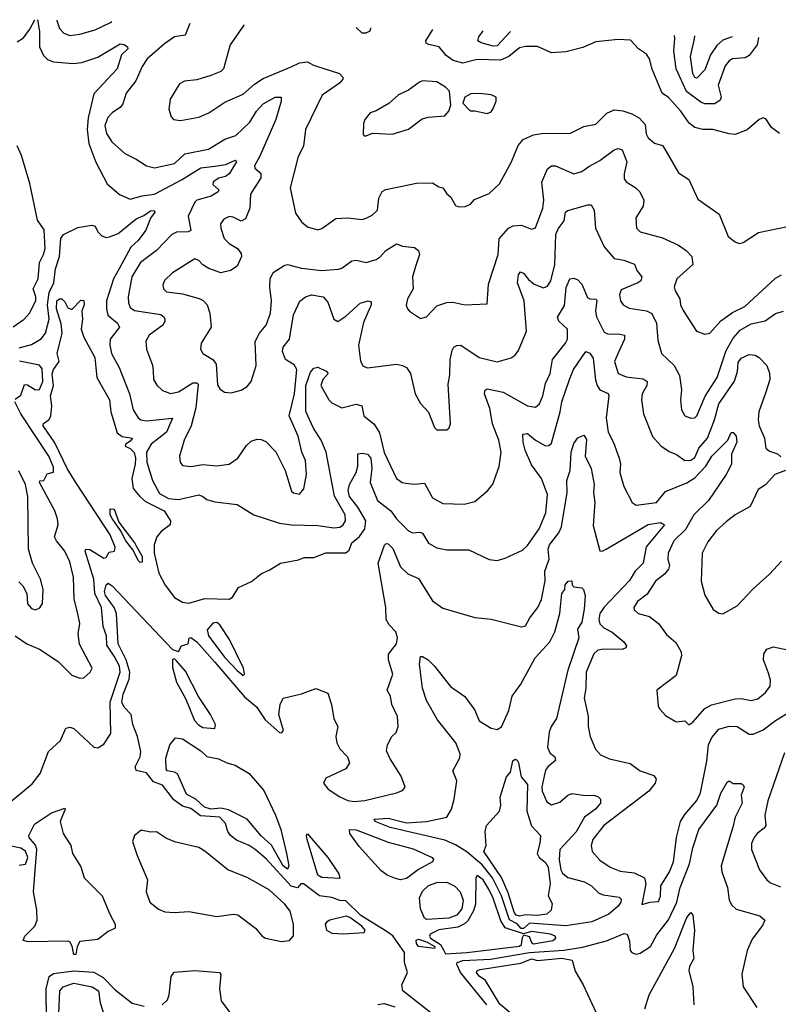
# Model space of a CAD drawing. Extents: x 1552033 to 1694788, y 811965 to 917215.
# Tile 302 of 632: x 1599097 to 1602859, y 911688 to 916569. Entities that reach past the tile are written whole.
import ezdxf

# ---------------------------------------------------------------- set-up
doc = ezdxf.new("R2010")
doc.units = 0

msp = doc.modelspace()

# ---------------------------------------------------------------- linework, layer by layer
at = {"layer": '0CON20XD'}
for points in [[(1599085, 916459.5), (1599115, 916478.6), (1599147.8, 916522.2), (1599172.6, 916569.2)], [(1599185.7, 916568.9), (1599195, 916510), (1599195.8, 916435), (1599215, 916391.4), (1599235, 916372.5), (1599265, 916360.8), (1599361.4, 916351.4), (1599405, 916357.3), (1599485, 916383.5), (1599595, 916448.9), (1599615.5, 916445.5), (1599631.2, 916435), (1599633.8, 916425), (1599602.5, 916395), (1599579.7, 916325), (1599465, 916201.4), (1599437.3, 916082.7), (1599431.6, 916025), (1599439.2, 915955), (1599475, 915862.5), (1599531.2, 915755), (1599591.8, 915701.8), (1599645, 915678.8), (1599704.3, 915695.7), (1599765, 915704.3), (1599899.1, 915775), (1599995, 915835.2), (1600065, 915843.8), (1600119.1, 915850.9), (1600165, 915872.5), (1600172.5, 915865), (1600135.8, 915804.2), (1600117.6, 915792.4), (1600085, 915784.2), (1600056.4, 915765), (1600055, 915752.9), (1600084.2, 915725), (1600080.6, 915715), (1600045.7, 915695), (1599975.7, 915675), (1599965, 915664.3), (1599932.5, 915595), (1599946.2, 915523.8), (1599932.4, 915517.6), (1599875, 915515.6), (1599851.5, 915505), (1599774.6, 915425), (1599696.8, 915365), (1599652.4, 915295), (1599634.7, 915195), (1599636.1, 915165), (1599645, 915142.2), (1599667.1, 915127.1), (1599797.1, 915107.1), (1599813.8, 915095), (1599816.9, 915085), (1599817.1, 915072.9), (1599806.5, 915055), (1599738.6, 915005), (1599722.5, 914975), (1599725.6, 914935), (1599755.9, 914855.9), (1599758.3, 914828.3), (1599761.1, 914785), (1599777, 914757), (1599805, 914731.4), (1599845, 914715.5), (1599885, 914724.7), (1599955, 914768.9), (1599975, 914769.1), (1599981.7, 914761.7), (1599970.6, 914645), (1599946.9, 914555), (1599911.9, 914485), (1599890, 914405), (1599892.2, 914375), (1599905, 914358.6), (1599945, 914354.5), (1600005, 914364.5), (1600073, 914357), (1600135, 914365.8), (1600178, 914395), (1600221.4, 914458.6), (1600245, 914480), (1600275, 914489.4), (1600295, 914488.6), (1600317.3, 914477.3), (1600366.6, 914426.6), (1600413.5, 914333.5), (1600445, 914232.5), (1600455, 914223.3), (1600485, 914217.5), (1600505.8, 914244.2), (1600519.4, 914315), (1600514.3, 914384.3), (1600495.6, 914425.6), (1600477.5, 914505), (1600433.3, 914605), (1600460.2, 914715), (1600470.6, 914835), (1600457.8, 914857.8), (1600415, 914883.8), (1600400, 914925), (1600404, 914946), (1600435.2, 914984.8), (1600454.8, 915105.2), (1600486, 915174), (1600515, 915195.4), (1600544.2, 915205.8), (1600601.4, 915195), (1600625, 915169.2), (1600655, 915084.3), (1600675, 915073.3), (1600715, 915098.9), (1600785, 915164), (1600825, 915175.8), (1600839.7, 915169.7), (1600839.4, 915155), (1600801.5, 915068.5), (1600777.4, 914955), (1600786.6, 914876.6), (1600800.7, 914850.7), (1600822.6, 914842.6), (1600965, 914861.5), (1600995, 914855.6), (1601014.6, 914844.6), (1601035.6, 914815), (1601057.5, 914715), (1601085, 914666.7), (1601125, 914623.8), (1601155, 914547.5), (1601165, 914536.7), (1601215, 914536.7), (1601226.7, 914545), (1601233.9, 914566.1), (1601222.1, 914762.1), (1601230.9, 914809.1), (1601232.6, 914885), (1601241, 914929), (1601250, 914945), (1601265, 914954.5), (1601285, 914955.4), (1601375, 914893.8), (1601465, 914872.5), (1601535, 914892.9), (1601555, 914906.2), (1601570.7, 914929.3), (1601611.1, 915025), (1601598.4, 915175), (1601566.5, 915265), (1601570, 915305), (1601580.9, 915319.1), (1601595, 915312.5), (1601620.5, 915280.5), (1601648.8, 915258.8), (1601695, 915240), (1601715, 915248.8), (1601730.7, 915275), (1601751.7, 915355), (1601755.9, 915504.1), (1601768.1, 915531.9), (1601798, 915572), (1601804.7, 915615.3), (1601815, 915623.1), (1601915, 915651.9), (1601931.3, 915651.3), (1601945.3, 915625.3), (1601952.9, 915535), (1601995, 915443.5), (1602045, 915385.7), (1602093.2, 915376.8), (1602146.5, 915356.5), (1602157.1, 915325), (1602182, 915295), (1602176.9, 915275), (1602162.9, 915265), (1602080.8, 915229.2), (1602072.3, 915205), (1602077.1, 915175), (1602090, 915155), (1602119.5, 915139.5), (1602205.7, 915125.7), (1602232.7, 915112.7), (1602254.7, 915065), (1602261.1, 914981.1), (1602279.4, 914915), (1602343.5, 914855), (1602369.5, 914805), (1602379.5, 914735), (1602374.2, 914685), (1602380, 914635), (1602395, 914606), (1602425, 914593.1), (1602445, 914595.7), (1602455, 914605.8), (1602496.4, 914703.6), (1602555.8, 914795), (1602601.3, 914928.7), (1602635, 914990.7), (1602670.4, 915029.6), (1602725, 915060.9), (1602793.6, 915076.4), (1602845, 915112.5), (1602885.8, 915125)], [(1599281.4, 916566.5), (1599281.1, 916565), (1599295, 916526), (1599315, 916501.9), (1599345, 916491.1), (1599395, 916497.8), (1599471.5, 916518.5), (1599548, 916555), (1599554, 916559.8)], [(1599940, 916550.3), (1599917.4, 916492.6), (1599865, 916484.2), (1599815, 916449.5), (1599729.6, 916375), (1599705, 916336.7), (1599673.7, 916266.3), (1599624.6, 916205), (1599608.4, 916151.6), (1599597.3, 916135), (1599555, 916106.9), (1599534.7, 916085), (1599519, 916045), (1599526.7, 916005), (1599553.5, 915963.5), (1599618.6, 915905), (1599675, 915878.5), (1599725, 915844.5), (1599765.4, 915835.4), (1599865, 915856.8), (1599916.6, 915903.4), (1600033.4, 915926.6), (1600113.5, 915976.5), (1600168.6, 915995), (1600238.5, 916061.5), (1600271.4, 916115), (1600305, 916151.6), (1600364.3, 916184.3), (1600393.3, 916185), (1600394.4, 916165), (1600367.9, 916075), (1600287.9, 915892.1), (1600260.8, 915845), (1600263.1, 915833.1), (1600284.4, 915815), (1600292.7, 915805), (1600292.9, 915785), (1600241.2, 915705), (1600238.9, 915635), (1600217.5, 915582.5), (1600195, 915570), (1600155, 915590.6), (1600135, 915592.9), (1600109.7, 915580.3), (1600093.2, 915556.8), (1600094.4, 915535), (1600111.1, 915485), (1600135, 915460), (1600177.5, 915435), (1600195, 915410), (1600196.7, 915395), (1600175, 915347.5), (1600142.5, 915325), (1600095, 915314.3), (1600035, 915335.8), (1600004.5, 915354.5), (1599985, 915375.6), (1599965, 915384), (1599855.4, 915314.6), (1599815, 915276), (1599807.1, 915255), (1599809.4, 915235), (1599825, 915220.6), (1599905, 915209.5), (1599986.2, 915186.2), (1600006.9, 915176.9), (1600026.1, 915156.1), (1600039.5, 915115), (1600046.4, 915045), (1599996.9, 914965), (1599994.2, 914935), (1600004.6, 914914.6), (1600054, 914884), (1600071.8, 914861.8), (1600078.3, 914758.3), (1600089.1, 914739.1), (1600113.2, 914723.2), (1600145, 914719.2), (1600195, 914732.9), (1600225, 914750.8), (1600244.2, 914775), (1600269.5, 914855), (1600265.4, 914974.6), (1600285.6, 915015), (1600319.6, 915055), (1600340.4, 915115), (1600345.3, 915175), (1600337.6, 915242.4), (1600339.4, 915285), (1600354.6, 915315.4), (1600409.2, 915350.8), (1600425, 915355.5), (1600495, 915337.7), (1600594.5, 915325.5), (1600677.4, 915332.6), (1600695, 915338.1), (1600745, 915373.6), (1600765, 915376.2), (1600815, 915366.2), (1600865, 915380.9), (1600885, 915393.3), (1600913.5, 915425), (1600965, 915458.1), (1600995, 915446.7), (1601055, 915440), (1601075, 915425.7), (1601079.5, 915405), (1601060, 915345), (1601044.4, 915295), (1601049.2, 915235), (1601020, 915185), (1601014.2, 915154.2), (1601020, 915135), (1601030, 915125), (1601085, 915087.5), (1601115, 915096.7), (1601165, 915151.4), (1601215, 915167.5), (1601245, 915169.2), (1601305, 915155.8), (1601415, 915160), (1601421.9, 915258.1), (1601470.4, 915405), (1601475, 915482.5), (1601520.6, 915535), (1601545, 915547.7), (1601585, 915550.4), (1601635, 915531.4), (1601655, 915538), (1601692, 915635), (1601695.8, 915674.2), (1601685.9, 915764.1), (1601715, 915829.4), (1601735, 915843.9), (1601755, 915845.3), (1601845, 915805.4), (1601885, 915817.1), (1601919.2, 915840.8), (1601975, 915871.1), (1602045, 915924.4), (1602065, 915931.4), (1602085, 915924), (1602107.7, 915865), (1602094.6, 915805), (1602095, 915780), (1602105, 915766), (1602153.3, 915735), (1602173.3, 915715), (1602192, 915675), (1602188.6, 915645), (1602153.2, 915586.8), (1602155.6, 915535), (1602175, 915517.3), (1602285, 915487.5), (1602365, 915451.9), (1602402, 915425), (1602430, 915395), (1602436, 915355), (1602355.7, 915285), (1602342.5, 915245), (1602347.1, 915225), (1602370.6, 915185), (1602374.6, 915155), (1602387, 915127), (1602454, 915025), (1602495, 915010), (1602520, 915015), (1602574, 915076), (1602631.9, 915118.1), (1602693.4, 915146.6), (1602845, 915288.6), (1602875, 915304.3)], [(1600209.4, 916543.6), (1600208.5, 916541.5), (1600140.6, 916445), (1600106.9, 916325), (1600095, 916312.9), (1600045, 916291.9), (1599975, 916270.8), (1599915, 916264.4), (1599888.9, 916251.1), (1599844, 916175), (1599836.2, 916125), (1599848.3, 916088.3), (1599860, 916075), (1599895, 916070), (1599985, 916085.7), (1600035, 916107.5), (1600115, 916159.5), (1600205, 916200.5), (1600261.2, 916248.8), (1600305, 916277.5), (1600443.8, 916336.2), (1600485, 916355.7), (1600525, 916360), (1600553.6, 916343.6), (1600682.9, 916302.9), (1600699.4, 916285), (1600698.9, 916275), (1600683.1, 916255), (1600597.1, 916195), (1600514.7, 916025.3), (1600505, 915942.5), (1600478.3, 915891.7), (1600438.9, 915735), (1600465, 915610), (1600495, 915567.1), (1600525, 915541.5), (1600575, 915527.5), (1600595, 915534.5), (1600665, 915584.2), (1600725, 915587.1), (1600795, 915578.6), (1600815, 915585.6), (1600845, 915599.4), (1600871.1, 915625), (1600877.3, 915685), (1600895, 915717.5), (1600912, 915728), (1600985, 915742.7), (1601065, 915759.4), (1601145, 915760), (1601175, 915740), (1601195.6, 915735.6), (1601215.8, 915705.8), (1601235, 915690), (1601258.3, 915648.3), (1601275, 915641.4), (1601307, 915643), (1601332.5, 915655), (1601352.9, 915677.1), (1601425, 915707.1), (1601476, 915755), (1601535.8, 915865), (1601568.6, 915945), (1601594.5, 915975.5), (1601645, 915998.2), (1601695, 916006.9), (1601825, 916004.4), (1601895, 916040), (1601955, 916050.9), (1602009.2, 916105), (1602045, 916122.9), (1602087.7, 916117.7), (1602132.2, 916102.2), (1602170.4, 916080.4), (1602199.1, 916049.1), (1602204.1, 916004.1), (1602213.2, 915983.2), (1602245, 915956.7), (1602285, 915945.8), (1602297.1, 915927.1), (1602365, 915810.5), (1602416.2, 915776.2), (1602459.8, 915679.8), (1602565.8, 915605), (1602610.8, 915495), (1602645, 915467.5), (1602665, 915459.2), (1602685, 915464.2), (1602761.2, 915515), (1602905, 915544.4)], [(1600765, 916529.9), (1600794.1, 916504.1), (1600815, 916503.3), (1600835, 916513.3), (1600839.2, 916525), (1600838, 916528.1)], [(1602865, 916004.5), (1602826, 916035), (1602797.3, 916077.3), (1602785, 916083.3), (1602765, 916073.8), (1602705, 916023.1), (1602645, 916000.5), (1602615, 916002.7), (1602535, 916024.5), (1602485, 916025.4), (1602445, 916035.5), (1602416.6, 916056.6), (1602375.2, 916115.2), (1602315, 916182.9), (1602284, 916205), (1602234.1, 916324.1), (1602220, 916375), (1602205, 916397.9), (1602166.7, 916425), (1602126.9, 916466.9), (1602065, 916471.2), (1601955, 916459.4), (1601889.5, 916430.5), (1601805, 916409.4), (1601735, 916404.7), (1601665, 916435.5), (1601605, 916436.5), (1601575, 916429.1), (1601523, 916387), (1601480.9, 916369.1), (1601365, 916371.2), (1601295, 916353.8), (1601247, 916367), (1601211.6, 916391.6), (1601176.9, 916435), (1601125, 916445.6), (1601113.6, 916453.6), (1601110.8, 916465), (1601146, 916520.5)], [(1601531.9, 916511), (1601465, 916440.4), (1601445, 916438.3), (1601385.8, 916455), (1601369.2, 916465), (1601373.5, 916485), (1601394.9, 916514.4)], [(1602761.1, 916480.7), (1602754.5, 916445), (1602715, 916392.1), (1602695, 916379.3), (1602632, 916375), (1602615, 916364.4), (1602595, 916340), (1602560.7, 916245), (1602575.4, 916185), (1602570.5, 916169.5), (1602545, 916152.7), (1602495, 916152.3), (1602475, 916160.7), (1602403.9, 916213.9), (1602353, 916325), (1602340.8, 916415), (1602345.9, 916475.9), (1602345.2, 916490.9)], [(1602630.7, 916483.9), (1602585, 916467.3), (1602555, 916440.6), (1602522.4, 916395), (1602495, 916320.4), (1602455, 916280), (1602445, 916283.1), (1602435, 916302), (1602423.7, 916386.3), (1602443.7, 916475), (1602445.4, 916488.5)], [(1600805, 915993.3), (1600815, 915993.8), (1600846.4, 916006.4), (1600945, 916001.4), (1601025, 916026.7), (1601092.7, 916077.3), (1601124.3, 916085.7), (1601205, 916092.5), (1601225, 916116.2), (1601234.5, 916145), (1601227.8, 916215), (1601209.2, 916235), (1601165, 916261.2), (1601095, 916265.6), (1601080, 916260), (1601025, 916220), (1600975, 916196.7), (1600927, 916153), (1600865, 916116.7), (1600835, 916107.5), (1600808.8, 916075), (1600802.5, 916055), (1600800.7, 916000.7), (1600805, 915993.3)], [(1601415, 916104.3), (1601435, 916112.5), (1601445, 916128.8), (1601460, 916165), (1601460, 916185), (1601435, 916196.2), (1601375, 916203.8), (1601335, 916201.2), (1601303.8, 916185), (1601294.2, 916155), (1601325, 916123.3), (1601335, 916116.7), (1601355, 916118), (1601415, 916104.3)], [(1599065, 915046.5), (1599119.4, 915085), (1599145, 915114.3), (1599176.5, 915175), (1599176.9, 915195), (1599163.4, 915235), (1599188.8, 915285), (1599194.8, 915365), (1599215.5, 915404.5), (1599223.5, 915435), (1599217.9, 915527.9), (1599185, 915575.6), (1599147.1, 915757.1), (1599106.2, 915896.2), (1599085, 915943.1)], [(1599095, 914942.9), (1599155, 914959.7), (1599203.6, 914986.4), (1599225.2, 915015), (1599243, 915085), (1599235.2, 915155), (1599243.5, 915216.5), (1599265.8, 915264.2), (1599275.2, 915334.8), (1599294.4, 915395), (1599301.7, 915485), (1599313.6, 915505), (1599385, 915539.3), (1599455, 915550.6), (1599471.5, 915545), (1599485, 915518.1), (1599505, 915497.3), (1599525, 915489.6), (1599543, 915493), (1599585, 915509), (1599675, 915582), (1599712.2, 915597.8), (1599745, 915621.4), (1599763.8, 915623.8), (1599767.5, 915615), (1599745.4, 915584.6), (1599722.9, 915525), (1599684.7, 915475), (1599648.8, 915441.2), (1599592.7, 915337.3), (1599562.5, 915285), (1599527.6, 915175), (1599526.7, 915135), (1599534, 915105), (1599581.3, 915065), (1599591.5, 915045), (1599546, 914985), (1599544, 914955), (1599553, 914915), (1599589.7, 914845), (1599641.8, 914715), (1599660.3, 914635), (1599683.9, 914595), (1599698.1, 914585), (1599725, 914580), (1599854.2, 914594.2), (1599825.2, 914525), (1599749.1, 914465), (1599725.4, 914425), (1599727.5, 914375), (1599755.4, 914285), (1599789.9, 914219.9), (1599835, 914195.8), (1599885, 914190.8), (1599985, 914214.1), (1600005, 914205.3), (1600025, 914190.9), (1600065, 914179.2), (1600175.3, 914165.3), (1600258.5, 914115), (1600385, 914073.3), (1600445, 914064.8), (1600575, 914060.8), (1600655, 914049.3), (1600685, 914053.1), (1600701.5, 914065), (1600712.2, 914085), (1600711.2, 914115), (1600657.5, 914207.5), (1600616.8, 914425), (1600591.6, 914485), (1600553.9, 914543.9), (1600516.8, 914626.8), (1600516.5, 914755), (1600538.7, 914821.3), (1600555, 914840.9), (1600575, 914847), (1600617.5, 914827.5), (1600627.3, 914815), (1600600, 914785), (1600591.1, 914755), (1600629.6, 914685), (1600645, 914670), (1600695, 914644.4), (1600765, 914662.7), (1600794.2, 914655), (1600804.3, 914605), (1600855, 914564.2), (1600880.8, 914520.8), (1600905, 914424), (1600965, 914294), (1600993.8, 914275), (1601011.4, 914271.4), (1601055, 914266.4), (1601105, 914271.9), (1601145, 914199.2), (1601195, 914171.5), (1601301.9, 914168.1), (1601355, 914180), (1601417.2, 914232.8), (1601443.6, 914266.4), (1601474.3, 914354.3), (1601484.6, 914425.4), (1601473.2, 914485), (1601441.1, 914565), (1601428.9, 914641.1), (1601402.9, 914715), (1601405, 914733.3), (1601415, 914739.4), (1601495, 914722.4), (1601615, 914654.6), (1601655, 914647.8), (1601675.6, 914665), (1601692.2, 914705), (1601705, 914766), (1601728, 914815), (1601738.8, 914885), (1601804.6, 914965), (1601813.2, 914985), (1601814.6, 915035), (1601771.1, 915075), (1601764.6, 915095), (1601798.3, 915151.7), (1601807.8, 915242.2), (1601825, 915284.2), (1601845, 915287.1), (1601865, 915279.2), (1601885, 915257.5), (1601912.6, 915192.6), (1601925, 915184.6), (1601954.4, 915184.4), (1601958.9, 915178.9), (1601953, 915125), (1601956.9, 915096.9), (1601995, 915019.5), (1602015, 915010), (1602065, 915012), (1602095.8, 915005), (1602097.1, 914985), (1602069.1, 914925), (1602047.5, 914875), (1602065.5, 914815), (1602105, 914798.7), (1602189.3, 914789.3), (1602209.4, 914775), (1602207.9, 914755), (1602183.9, 914715), (1602181.5, 914685), (1602190.4, 914615), (1602235, 914502.5), (1602276, 914456), (1602318.5, 914428.5), (1602355, 914413.8), (1602395, 914383.3), (1602425, 914385.3), (1602445, 914398.9), (1602465.7, 914445), (1602508.8, 914495), (1602543.6, 914585), (1602565.2, 914665), (1602642.3, 914777.7), (1602656.7, 914825), (1602660.9, 914869.1), (1602675, 914891.5), (1602715, 914909.6), (1602745, 914906.7), (1602765, 914894.4), (1602802.5, 914855), (1602815, 914817.5), (1602816.8, 914785), (1602797.8, 914722.2), (1602763.2, 914625), (1602759.3, 914585), (1602764, 914555), (1602791.5, 914495), (1602797.5, 914445), (1602815, 914429.4), (1602855, 914416.4), (1602872.7, 914402.7)], [(1599025, 912670), (1599158.6, 912781.4), (1599198.5, 912831.5), (1599239.5, 912940.5), (1599300, 912995), (1599325, 913056.9), (1599345, 913061.8), (1599365, 913055.4), (1599465, 912962.5), (1599485, 912959.2), (1599515, 912978), (1599549.6, 913030.4), (1599546.2, 913185), (1599595.5, 913335), (1599592.1, 913365), (1599565.4, 913414.6), (1599529, 913469), (1599526.6, 913515), (1599511.2, 913561.2), (1599502.5, 913655), (1599469.1, 913725), (1599465.2, 913795), (1599421.9, 913935), (1599425.5, 913944.5), (1599445, 913942.4), (1599515, 913899.2), (1599525, 913903.3), (1599541.4, 913928.6), (1599566.7, 913935), (1599571.1, 913955), (1599545, 914015.3), (1599374.5, 914274.5), (1599332.1, 914345), (1599271.6, 914471.6), (1599213.2, 914555), (1599215, 914567.5), (1599243.1, 914586.9), (1599251.4, 914605), (1599255.7, 914655), (1599249.2, 914705), (1599264.6, 914755), (1599257.4, 914812.6), (1599265, 914835.3), (1599291.9, 914875), (1599283.1, 914915), (1599307.5, 915015), (1599302, 915062), (1599280, 915135), (1599281.2, 915175), (1599295, 915185.7), (1599305.7, 915185.7), (1599320.5, 915170.5), (1599335, 915140), (1599355, 915132.5), (1599400.9, 915179.1), (1599415, 915176.7), (1599417.1, 915155), (1599404.5, 915125.5), (1599409.2, 915085), (1599402, 915035), (1599415.8, 914995), (1599468.8, 914895), (1599479.1, 914795), (1599542.8, 914685), (1599549.2, 914625), (1599580.9, 914520.9), (1599605, 914503.4), (1599655.7, 914495), (1599645, 914478.9), (1599622.9, 914465), (1599620, 914455), (1599645, 914444), (1599663.9, 914423.9), (1599671.3, 914395), (1599669.5, 914365), (1599652.5, 914295), (1599659.6, 914245), (1599692.6, 914205), (1599721.3, 914181.3), (1599812.7, 914135), (1599845.6, 914085), (1599842.9, 914065), (1599798.4, 914031.6), (1599776.8, 914005), (1599763.5, 913965), (1599763.9, 913925), (1599787, 913825), (1599817.9, 913765), (1599865, 913704.6), (1599905, 913681.8), (1599935, 913676.9), (1600015, 913700), (1600135, 913696.7), (1600153, 913707), (1600182.5, 913755), (1600246.1, 913783.9), (1600296.4, 913823.6), (1600335, 913840), (1600390, 913875), (1600479.3, 913890.7), (1600507, 913903), (1600555, 913903.3), (1600615, 913926.7), (1600715, 913926.7), (1600730.8, 913939.2), (1600744.6, 913975), (1600782.9, 914007.1), (1600809.2, 914045), (1600814.3, 914085), (1600773.3, 914153.3), (1600733.3, 914205), (1600725.9, 914235), (1600732.9, 914265), (1600765, 914324), (1600774.5, 914355), (1600773.3, 914416.7), (1600795, 914420.8), (1600822.5, 914415), (1600838.8, 914395), (1600843, 914345), (1600835.2, 914275), (1600871.8, 914185), (1600938.2, 914135), (1600966.2, 914095), (1601025, 914035.7), (1601045, 914025.6), (1601082.1, 914027.9), (1601095, 914023.1), (1601125, 913973.5), (1601165, 913951.5), (1601215, 913940.4), (1601325, 913941.8), (1601425, 913892.9), (1601465, 913888.6), (1601505, 913900), (1601591.4, 913938.6), (1601615, 913962), (1601673.5, 914045), (1601706, 914125), (1601713.9, 914215), (1601685.4, 914295), (1601635, 914362.7), (1601603.7, 914435), (1601593.3, 914475), (1601592.9, 914515), (1601615, 914517.9), (1601654.5, 914484.5), (1601705, 914456), (1601721.9, 914458.1), (1601735, 914470.5), (1601778.1, 914625), (1601785.6, 914675), (1601823.8, 914786.2), (1601844.1, 914835), (1601905, 914924.5), (1601925, 914915.4), (1601941.7, 914891.7), (1601952, 914782), (1601960.5, 914755), (1601975, 914734.6), (1602015.2, 914715.2), (1602019.6, 914705), (1602004.8, 914595), (1602016.2, 914525), (1602042.6, 914472.6), (1602070, 914395), (1602076.2, 914365), (1602073.7, 914323.7), (1602093.3, 914255), (1602134.4, 914175), (1602155, 914162.7), (1602255, 914176.4), (1602300.6, 914229.4), (1602405, 914273.8), (1602445, 914298.6), (1602500.2, 914355), (1602529.1, 914405), (1602608.2, 914485), (1602625, 914523.3), (1602635, 914522), (1602650.5, 914505), (1602653.1, 914475), (1602627.4, 914415), (1602627.5, 914365), (1602600.7, 914315), (1602513.8, 914186.2), (1602441.2, 914115), (1602398.4, 914041.6), (1602341.8, 913985), (1602313.1, 913925), (1602312, 913895), (1602319.6, 913865), (1602314.6, 913845), (1602295, 913820.8), (1602250.5, 913785), (1602208.6, 913721.4), (1602161.1, 913685), (1602143.5, 913655), (1602145, 913644), (1602164, 913625), (1602221.3, 913611.3), (1602265, 913575.8), (1602305, 913521.4), (1602351.7, 913481.7), (1602377.8, 913435), (1602380, 913415), (1602352.1, 913317.9), (1602257.5, 913245), (1602263.8, 913165), (1602271.2, 913151.2), (1602299.7, 913119.7), (1602345, 913093.3), (1602355, 913088.8), (1602395, 913093.3), (1602415, 913073.3), (1602435, 913086.7), (1602495.4, 913154.6), (1602527.8, 913172.2), (1602645, 913202.2), (1602675, 913204.4), (1602725, 913194.4), (1602758.1, 913201.9), (1602796.6, 913233.4), (1602818.2, 913265), (1602820.9, 913295), (1602810.3, 913329.7), (1602786.7, 913395), (1602787.9, 913425), (1602802.2, 913447.8), (1602835, 913460.9), (1602905, 913445.5)], [(1599075, 914688.5), (1599102.3, 914707.7), (1599120, 914760), (1599135, 914759.4), (1599175, 914734.4), (1599195, 914735.4), (1599211, 914775), (1599207.7, 914837.7), (1599195, 914857.3), (1599096, 914876)], [(1599075, 913514.3), (1599132, 913475), (1599195, 913448.5), (1599288, 913388), (1599355, 913320), (1599395, 913304.3), (1599415, 913307.1), (1599445.7, 913335), (1599455.7, 913355), (1599393.3, 913473.3), (1599387.7, 913525), (1599394.5, 913575), (1599385, 913623.3), (1599367.3, 913697.3), (1599363.5, 913805), (1599345, 913882), (1599321.1, 913935), (1599279.3, 913985), (1599270.3, 914005), (1599287.3, 914065), (1599284.7, 914095.3), (1599271.1, 914135), (1599194.4, 914275.6), (1599196.7, 914283.3), (1599216.7, 914285), (1599232.7, 914317.3), (1599264, 914326), (1599265, 914350), (1599240.7, 914405), (1599102.4, 914615), (1599073.5, 914675)], [(1600915, 912050.1), (1600788.9, 912128.9), (1600715, 912201), (1600685, 912201.9), (1600645, 912217.7), (1600583.8, 912225), (1600505, 912285.8), (1600490.6, 912285), (1600474.7, 912265.3), (1600443.1, 912273.1), (1600319, 912409), (1600265, 912455.3), (1600235, 912475.4), (1600172, 912502), (1600142.2, 912525), (1600129.2, 912545), (1600117.9, 912585), (1600089.6, 912615), (1599992.8, 912622.8), (1599945, 912658.3), (1599905, 912670.3), (1599861.5, 912701.5), (1599805, 912774.4), (1599760.2, 912790.2), (1599726.1, 912836.1), (1599675, 912847.5), (1599670.2, 912865), (1599693.8, 912915), (1599698, 912942), (1599681.7, 913015), (1599657.5, 913075), (1599649.7, 913125), (1599615, 913161.5), (1599603.6, 913185), (1599610.6, 913225), (1599640.2, 913299.8), (1599642.5, 913335), (1599625.7, 913395.7), (1599585.1, 913475), (1599576.4, 913625), (1599564.9, 913654.9), (1599521.8, 913715), (1599516.9, 913735), (1599525, 913767.3), (1599535, 913775.8), (1599555, 913763.2), (1599855, 913446.2), (1599885, 913437.5), (1599900, 913465), (1599932.5, 913475), (1599937.5, 913502.5), (1599945, 913506), (1599975, 913485.4), (1600064.8, 913384.8), (1600212.5, 913212.5), (1600271.9, 913161.9), (1600315, 913098.1), (1600385, 913036.2), (1600395, 913034.2), (1600406, 913045), (1600382.5, 913125), (1600388, 913175), (1600403.8, 913205), (1600495, 913226.9), (1600565, 913252.9), (1600625, 913230), (1600643.1, 913175), (1600655, 913102.5), (1600674.3, 913065), (1600664.4, 913015), (1600669.4, 912985), (1600684.6, 912954.6), (1600722, 912915), (1600732, 912885), (1600713.8, 912855), (1600615, 912809.2), (1600603.4, 912785), (1600626.7, 912755), (1600685, 912716.4), (1600725, 912698.1), (1600755, 912692.8), (1600808.5, 912698.5), (1600965, 912735.5), (1600995, 912747.8), (1601008.2, 912765), (1600989.5, 912819.5), (1600934, 912905), (1600916.2, 912945), (1600921.2, 912975), (1600943.3, 913015), (1600964.1, 913035.9), (1600974.1, 913065.9), (1600970.8, 913115), (1600942, 913175), (1600935.8, 913215), (1600918.6, 913245), (1600947.1, 913325), (1600926.4, 913395), (1600926.1, 913423.9), (1600965, 913474.4), (1600971.1, 913505), (1600962.1, 913535), (1600929, 913569), (1600915.2, 913595), (1600913, 913655), (1600875.3, 913874.7), (1600905.5, 913964.5), (1600915, 913972.9), (1600925, 913970.5), (1600947.4, 913947.4), (1600985, 913857.5), (1601022.4, 913822.4), (1601075, 913799.2), (1601145, 913688), (1601195, 913652.2), (1601355, 913605.8), (1601435, 913597.1), (1601585, 913558.5), (1601606.2, 913565), (1601626.8, 913603.2), (1601666.9, 913655), (1601685.4, 913695), (1601702.4, 913787.6), (1601701.7, 913835), (1601723.4, 913895), (1601717.6, 913945), (1601725, 913965.7), (1601771.6, 914025), (1601783.3, 914055), (1601812.4, 914225), (1601810, 914285), (1601826.7, 914335), (1601832.5, 914425), (1601845, 914468.8), (1601865, 914496.2), (1601895, 914509.2), (1601907.9, 914487.9), (1601901.1, 914405), (1601931.8, 914345), (1601946.2, 914265), (1601942.5, 914225), (1601949.3, 914175), (1601941.8, 914061.8), (1601975, 913936.2), (1601985, 913934.3), (1602005, 913943.5), (1602213.6, 914066.4), (1602275, 914075.8), (1602294.2, 914065), (1602203.6, 913956.4), (1602189.2, 913875), (1602148.6, 913835), (1602121.1, 913788.9), (1601995, 913657.1), (1601974.8, 913625), (1601969.2, 913595), (1601975, 913573.5), (1601993.8, 913555), (1602035, 913533.1), (1602093.3, 913485), (1602105.7, 913465), (1602102.5, 913455), (1602085, 913447.1), (1601991.6, 913448.4), (1601965, 913443.3), (1601943.6, 913425), (1601906.7, 913335), (1601904.6, 913255), (1601896.4, 913205), (1601916.3, 913116.3), (1601916.5, 913065), (1601925.5, 913015.5), (1601952.2, 912952.2), (1601976.7, 912925), (1602022.5, 912905), (1602125, 912881.9), (1602175, 912845.6), (1602241.7, 912821.7), (1602253.5, 912803.5), (1602248.8, 912785), (1602216.4, 912745), (1601994.6, 912575), (1601939.5, 912505), (1601931.5, 912475), (1601935.8, 912445), (1601975, 912402.5), (1602025, 912367.8), (1602075, 912348.5), (1602145, 912339.2), (1602195.3, 912315.3), (1602201.8, 912285), (1602181.9, 912181.9), (1602223.7, 912193.7), (1602265, 912196.9), (1602275.5, 912224.5), (1602276.2, 912275), (1602320, 912345), (1602339.4, 912395), (1602354.2, 912515), (1602375, 912594.6), (1602395, 912629.2), (1602455, 912697.7), (1602473.1, 912736.9), (1602505, 912893.3), (1602513.9, 912975), (1602529, 913011), (1602565, 913051.2), (1602615, 913067.6), (1602655.2, 913065.2), (1602715, 913027.8), (1602735, 913026.5), (1602785, 913049.1), (1602845.7, 913094.3), (1602905, 913131.5)], [(1599092.5, 913782.5), (1599111.7, 913761.7), (1599132.5, 913725), (1599135, 913673.8), (1599155, 913650), (1599175, 913643.1), (1599196.4, 913653.6), (1599210.8, 913675), (1599212.9, 913745), (1599200.8, 913795), (1599161.1, 913875), (1599141.1, 913945), (1599136.8, 914205), (1599125.8, 914265), (1599092.4, 914332.4)], [(1602895, 914333.8), (1602841.9, 914315), (1602796.2, 914263.8), (1602759.1, 914240.9), (1602719.2, 914155), (1602646.1, 914113.9), (1602600.5, 914079.5), (1602553.5, 914036.5), (1602509.5, 913980.5), (1602481.2, 913925), (1602477.1, 913785), (1602495.6, 913715.6), (1602536, 913645), (1602565, 913626.2), (1602585, 913624.2), (1602655, 913663.1), (1602733.7, 913746.3), (1602815, 913820), (1602875, 913885.6)], [(1599695, 913878.6), (1599685, 913888.4), (1599659.8, 913939.8), (1599624, 913985), (1599597.3, 914037.3), (1599555, 914096.5), (1599544.8, 914115.2), (1599546, 914145), (1599565, 914143.3), (1599588.7, 914078.7), (1599666.5, 913976.5), (1599705, 913908.2), (1599705, 913880.5), (1599695, 913878.6)], [(1601595, 912063.4), (1601583.9, 912063.9), (1601565, 912086.3), (1601526, 912106), (1601486.2, 912225), (1601441.9, 912315), (1601390, 912380), (1601315, 912443.1), (1601258, 912478), (1601205, 912500.9), (1600934.8, 912564.8), (1600859.2, 912595), (1600854.3, 912605), (1600925, 912610.3), (1601015, 912588.1), (1601115, 912594.5), (1601214.6, 912615.4), (1601238.9, 912655), (1601252.5, 912705), (1601264.4, 912795), (1601245.8, 912845), (1601279.7, 912910.3), (1601281.1, 912928.9), (1601260, 912985), (1601168.7, 913098.7), (1601114.3, 913194.3), (1601094.4, 913255), (1601079.3, 913375), (1601085, 913411.4), (1601095, 913412.7), (1601122.9, 913395), (1601155, 913363.8), (1601233.7, 913263.7), (1601305, 913214.5), (1601355, 913146.4), (1601375, 913093.3), (1601435, 913057.1), (1601465, 913050), (1601486, 913064), (1601523.3, 913145), (1601539.8, 913215), (1601581.9, 913275), (1601654.2, 913405), (1601726, 913485), (1601751.2, 913535), (1601776, 913626), (1601785.9, 913724.1), (1601800, 913745), (1601801.7, 913768.3), (1601817.5, 913785), (1601835, 913787.5), (1601837.5, 913765), (1601845, 913757.5), (1601885, 913752.5), (1601893.6, 913743.6), (1601901.2, 913715), (1601896.2, 913646.2), (1601885, 913582), (1601863, 913547), (1601870, 913505), (1601815.6, 913345), (1601758.5, 913105), (1601732.9, 913065), (1601723.4, 913036.6), (1601715, 912962.5), (1601725.6, 912935), (1601750.9, 912915), (1601754.1, 912895.9), (1601715.6, 912865), (1601705, 912848.6), (1601686.7, 912766.7), (1601687.8, 912745), (1601711.4, 912691.4), (1601735, 912676.2), (1601775, 912690.4), (1601816, 912724), (1601835, 912732.3), (1601903.1, 912723.1), (1601945, 912724.6), (1601965, 912718.2), (1601977.5, 912705), (1601976.9, 912685), (1601952.5, 912655), (1601898.4, 912615), (1601856.3, 912543.7), (1601775.5, 912455), (1601772, 912405), (1601780.3, 912355), (1601788.7, 912338.7), (1601815, 912316.7), (1601897.5, 912295), (1601932.9, 912275), (1601969.6, 912239.6), (1601990.2, 912230.2), (1602069.3, 912219.3), (1602079.8, 912209.8), (1602078.9, 912195), (1602065.6, 912175), (1602019.6, 912135), (1601935, 912097.2), (1601805, 912077.3), (1601625, 912089.9), (1601595, 912063.4)], [(1600205, 913318.6), (1600212.5, 913325), (1600206.1, 913355), (1600136.9, 913496.9), (1600089.9, 913569.9), (1600075, 913580.4), (1600055, 913578.2), (1600027.5, 913545), (1600033, 913515), (1600115, 913408), (1600175, 913342.6), (1600205, 913318.6)], [(1600065, 913054.6), (1600067.3, 913075), (1600043, 913125), (1599983.5, 913213.5), (1599919.1, 913339.1), (1599875, 913391.2), (1599865, 913400), (1599855, 913397.5), (1599855, 913357.5), (1599874.7, 913285), (1599921.2, 913201.2), (1599963.4, 913095), (1599983.3, 913073.3), (1600005, 913060.7), (1600065, 913054.6)], [(1600425, 912357.5), (1600403.6, 912375), (1600345, 912477.1), (1600295, 912523.1), (1600224.7, 912605), (1600132.4, 912652.4), (1600095, 912660.8), (1600045, 912655.2), (1600014.2, 912665), (1599972.8, 912702.8), (1599925, 912729.2), (1599880, 912830), (1599865, 912839.1), (1599827.5, 912845), (1599823.9, 912853.9), (1599821.2, 912908.8), (1599842, 912975), (1599870.3, 913009.7), (1599905, 913003.4), (1599995.6, 912945), (1600025, 912916), (1600082.5, 912905), (1600125, 912884.3), (1600165, 912874.2), (1600235, 912831.8), (1600307.5, 912747.5), (1600366.4, 912625), (1600392.7, 912555), (1600419.6, 912435), (1600430.9, 912375), (1600425, 912357.5)], [(1601575, 912124.1), (1601559.6, 912129.6), (1601549.2, 912145), (1601520.2, 912240.2), (1601486.3, 912316.3), (1601399.4, 912445), (1601410, 912475), (1601406.2, 912545), (1601411.8, 912575), (1601476.4, 912645), (1601483.8, 912675), (1601480.6, 912715), (1601492.3, 912757.7), (1601511.2, 912815), (1601531.7, 912838.3), (1601542.9, 912895), (1601555, 912904), (1601565, 912898.8), (1601571.4, 912885), (1601584, 912815), (1601615, 912777.5), (1601612, 912645), (1601635, 912572), (1601679.2, 912525), (1601676.6, 912486.6), (1601663, 912435), (1601673.1, 912415), (1601705, 912391.2), (1601717.9, 912367.9), (1601727.1, 912285), (1601718.4, 912225), (1601737.5, 912187.5), (1601733.6, 912155), (1601711.9, 912135), (1601665, 912127.9), (1601605, 912131), (1601575, 912124.1)], [(1602890.5, 912935), (1602807.2, 912697.2), (1602793.1, 912625), (1602797.3, 912575), (1602789.3, 912560.7), (1602754.4, 912535), (1602738.9, 912515), (1602726.7, 912485), (1602726.9, 912455), (1602765.8, 912355), (1602802.5, 912305), (1602820.6, 912290.6), (1602870.2, 912270.2)], [(1601413.8, 911685), (1601283.2, 911845), (1601265.5, 911885), (1601267.2, 911895), (1601295, 911904.7), (1601432.1, 911912.1), (1601625, 911944), (1601795, 911957), (1601888.9, 911971.1), (1602007.6, 912002.4), (1602095, 912039.1), (1602110, 912035), (1602121.3, 912001.3), (1602124.3, 911954.3), (1602135, 911942.5), (1602155, 911936.7), (1602175, 911941.2), (1602225, 911974), (1602257.2, 912032.8), (1602315, 912106.1), (1602355.7, 912194.3), (1602372.8, 912267.2), (1602418.5, 912385), (1602435, 912464.3), (1602465.4, 912555), (1602555.2, 912674.8), (1602575, 912734), (1602605, 912790), (1602615, 912796.2), (1602635, 912782.5), (1602675, 912781.9), (1602685.6, 912775.6), (1602689.2, 912765), (1602675.8, 912725), (1602680.6, 912685), (1602644.7, 912615.3), (1602633.1, 912566.9), (1602575.3, 912375), (1602578.7, 912345), (1602607.4, 912267.4), (1602615.6, 912205), (1602628.7, 912178.7), (1602649.7, 912159.7), (1602766.9, 912126.9), (1602792, 912105), (1602781.7, 912078.3), (1602729.8, 912010.2), (1602704.6, 911955.4), (1602677.7, 911837.7), (1602685.8, 911775), (1602752.4, 911672.4)], [(1599375, 911934.3), (1599365, 911935.5), (1599356.9, 911976.9), (1599345, 911997.1), (1599335, 912001.4), (1599138.2, 911998.2), (1599114.6, 912005), (1599122.1, 912025), (1599171.6, 912075), (1599183.4, 912105), (1599181.8, 912155), (1599165.8, 912245), (1599181.9, 912455), (1599176.1, 912476.1), (1599143.5, 912515), (1599142.2, 912525), (1599169.7, 912580.3), (1599255, 912636.5), (1599320, 912660), (1599322.5, 912655), (1599297.3, 912595), (1599313.3, 912535), (1599350, 912475), (1599359.5, 912435), (1599399.5, 912369.5), (1599416.9, 912315), (1599505.8, 912225), (1599543.6, 912135), (1599570, 912085), (1599570, 912065), (1599535, 912049.2), (1599485, 912009.2), (1599395, 911998.6), (1599382, 911975), (1599375, 911934.3)], [(1600985, 912305.2), (1600961.4, 912311.4), (1600918.8, 912328.8), (1600889.6, 912349.6), (1600780.8, 912470.8), (1600734.8, 912535), (1600733.3, 912555), (1600765, 912553.5), (1600925, 912491.8), (1601049.2, 912459.2), (1601141.8, 912415), (1601149.6, 912405), (1601143.6, 912395), (1601075, 912356.6), (1601015, 912311.3), (1600985, 912305.2)], [(1600395, 912000), (1600435, 912004.8), (1600455, 912028.1), (1600455.1, 912085), (1600439, 912149), (1600412.7, 912185), (1600334.3, 912255), (1600225, 912316.5), (1600129.2, 912355), (1600015, 912447.8), (1599985, 912465.6), (1599871.7, 912491.7), (1599825, 912510.6), (1599775, 912542.9), (1599745, 912540.8), (1599699.3, 912550.7), (1599666.7, 912525), (1599656.7, 912495), (1599679.2, 912425), (1599730.8, 912305), (1599724.4, 912245), (1599742.9, 912195), (1599785, 912159.2), (1599816.8, 912146.8), (1599865, 912143.1), (1599935, 912148.1), (1600075, 912123.3), (1600155, 912134.2), (1600179.3, 912130.7), (1600266.9, 912065), (1600299.4, 912025), (1600315.8, 912015), (1600395, 912000)], [(1600685, 912312.3), (1600596, 912316), (1600575, 912328.4), (1600522.3, 912505), (1600519.4, 912525), (1600525, 912532.5), (1600625.6, 912415.6), (1600680.5, 912335), (1600685, 912312.3)], [(1599095, 912376.9), (1599125, 912382.6), (1599136.6, 912415), (1599126.4, 912446.4), (1599101.8, 912461.8), (1599055, 912471.1)], [(1601208, 911938), (1601315, 911944.4), (1601575, 911976.1), (1601585.9, 911984.1), (1601590.1, 912019.9), (1601598, 912032), (1601624.4, 912024.4), (1601635, 911994.2), (1601645, 911986.9), (1601741.2, 912005), (1601756.7, 912015), (1601753.3, 912025), (1601730, 912035), (1601635, 912049.2), (1601595, 912038.1), (1601505, 912067.2), (1601482.4, 912102.4), (1601445, 912213.9), (1601425, 912255.9), (1601395, 912304.6), (1601365, 912326), (1601360, 912315), (1601357.1, 912185), (1601347.9, 912152.1), (1601318.8, 912101.2), (1601303.3, 912086.7), (1601269.5, 912070.5), (1601175, 912057.6), (1601132.9, 912035), (1601129.6, 912025), (1601134.6, 912015), (1601183.8, 911983.8), (1601198.5, 911958.5), (1601208, 911938)], [(1601115, 912108.8), (1601105, 912115.5), (1601085, 912160.8), (1601080, 912215), (1601095, 912249.2), (1601125, 912276.7), (1601165, 912292.6), (1601215, 912292.8), (1601254.4, 912274.4), (1601282.3, 912245), (1601296.6, 912205), (1601289.4, 912160.6), (1601265, 912129.5), (1601225, 912114.9), (1601115, 912108.8)], [(1600705, 912037.8), (1600805, 912044.6), (1600811.1, 912055), (1600793.5, 912075), (1600735, 912117.7), (1600715.4, 912124.6), (1600635, 912104.6), (1600617.8, 912095), (1600612.5, 912085), (1600619.1, 912055), (1600645, 912040.4), (1600705, 912037.8)], [(1602197.5, 911665), (1602218.8, 911735), (1602344.6, 911965), (1602405, 912118.1), (1602425, 912143.3), (1602435, 912130), (1602443.3, 912055), (1602434.6, 911954.6), (1602440, 911915), (1602418.6, 911875), (1602415.6, 911855), (1602434.6, 911774.6), (1602439.6, 911685)], [(1601136.8, 911645), (1600997.7, 911755), (1600992.2, 911785), (1601019.7, 911845), (1601006.2, 911895), (1601005.4, 911945), (1600947, 912027), (1600915, 912050.1)], [(1601155, 911964.5), (1601075, 911974.6), (1601065, 911989.4), (1601063.7, 912006.3), (1601075, 912010.7), (1601115, 911997.2), (1601156.3, 911975), (1601155, 911964.5)], [(1601538.5, 911638.5), (1601478, 911688), (1601406.7, 911806.7), (1601375, 911827.3), (1601362.9, 911845), (1601365.5, 911855), (1601380.1, 911859.9), (1601582.2, 911892.2), (1601635, 911912.8), (1601665, 911904.7), (1601785, 911916.9), (1601836.6, 911906.6), (1601851.5, 911851.5), (1601890.7, 911785), (1601955.4, 911645.4)], [(1599229.1, 911605), (1599228.6, 911765), (1599243.5, 911825), (1599265, 911840), (1599365, 911854.3), (1599465, 911847.3), (1599510.5, 911820.5), (1599569.6, 911759.6), (1599654.2, 911694.2), (1599715, 911678.5)], [(1599804, 911686), (1599829.8, 911710.2), (1599838.4, 911735), (1599848.5, 911825), (1599862.2, 911847.8), (1599965, 911855.9), (1600088.1, 911845), (1600094.4, 911835), (1600088.1, 911765), (1600095.7, 911705), (1600184.6, 911584.6)], [(1599288.4, 911568.4), (1599296.5, 911755), (1599313.1, 911775), (1599365, 911792.6), (1599456, 911775), (1599488.2, 911755), (1599496.7, 911695), (1599522.4, 911612.4)], [(1600872.8, 911687.2), (1600905, 911691.7), (1600958.2, 911675)]]:
    msp.add_lwpolyline(points, dxfattribs=at)

doc.saveas('drawing.dxf')
